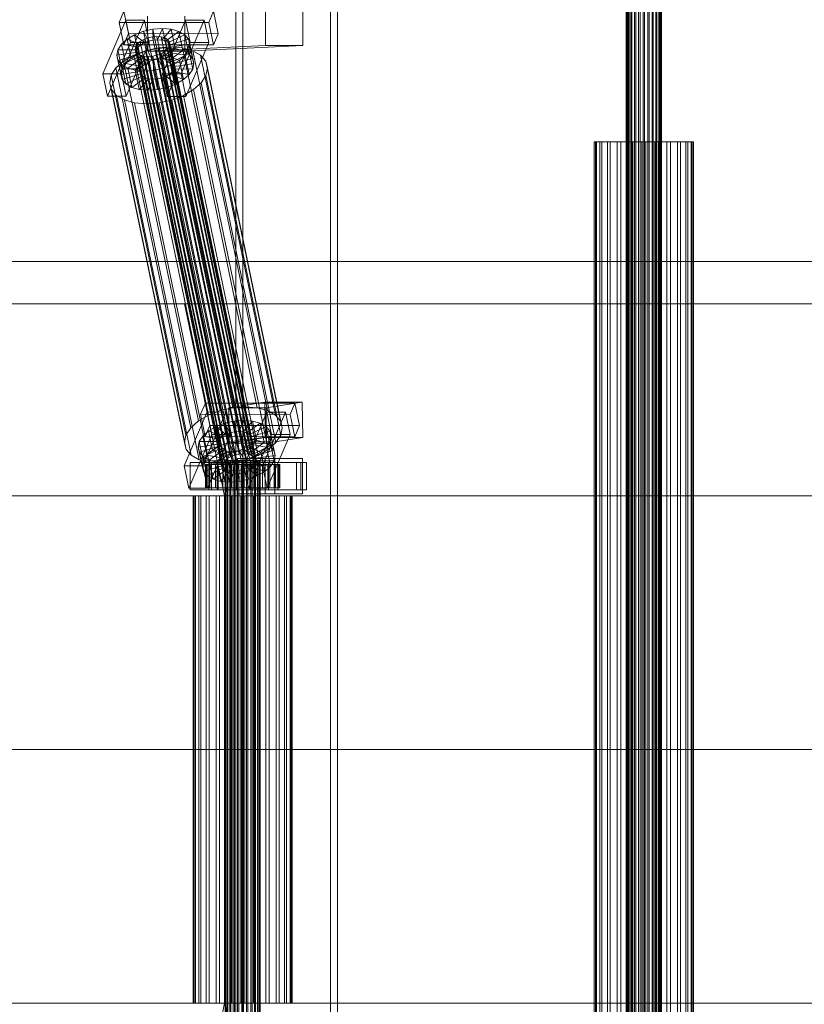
# Model space of a CAD drawing. Header units: millimetres. Extents: x -4738 to 65662, y -68080 to 6847.
# Tile 618 of 656: x 23317 to 23718, y -18130 to -17626. Entities that reach past the tile are written whole.
import ezdxf

# ---------------------------------------------------------------- set-up
doc = ezdxf.new("R2010")
doc.units = ezdxf.units.MM
doc.layers.add('COTAS_O', color=1, linetype='Continuous', lineweight=0)
doc.layers.add('superior_C02', color=7, linetype='Continuous', lineweight=0)
doc.dimstyles.new('R19_100', dxfattribs={"dimtxt": 250, "dimasz": 150, "dimexe": 150, "dimexo": 80, "dimgap": 100, "dimtad": 1, "dimtih": 1, "dimtoh": 1, "dimdsep": 46, "dimcen": 0.09, "dimadec": 0, "dimazin": 0, "dimtfac": 1, "dimtdec": 4, "dimtofl": 0, "dimtmove": 0, "dimatfit": 3, "dimfxl": 1, "dimtolj": 1, "dimtzin": 0, "dimarcsym": 0})

# ---------------------------------------------------------------- blocks, each defined once
blk = doc.blocks.new('DIM_R30_41')
at = {"layer": 'COTAS_O'}
for p, q in [((23050.07, -17510), (23005.07, -17660)), ((23750.07, -17510), (23050.07, -17510)), ((23050.07, -19480), (23050.07, -17510)), ((23050.07, -17510), (23095.07, -17660)), ((23050.07, -19480), (23005.07, -19330)), ((23050.07, -19480), (23095.07, -19330)), ((23750.07, -19480), (23050.07, -19480))]:
    blk.add_line(p, q, dxfattribs=at)
blk.add_text('1970 O', height=250, rotation=90, dxfattribs=at).set_placement((22950.07, -18495))

msp = doc.modelspace()

# ---------------------------------------------------------------- linework, layer by layer
at = {"layer": 'superior_C02'}
for p, q in [((23627.272, -18440), (23627.272, -17560)), ((23627.483, -18440), (23627.483, -17560)), ((23627.673, -18440), (23627.673, -17560)), ((23628.293, -18440), (23628.293, -17560)), ((23628.66, -18440), (23628.66, -17560)), ((23629.646, -18440), (23629.646, -17560)), ((23630.165, -18440), (23630.165, -17560)), ((23631.45, -18440), (23631.45, -17560)), ((23632.086, -18440), (23632.086, -17560)), ((23633.582, -18440), (23633.582, -17560)), ((23634.292, -18440), (23634.292, -17560)), ((23635.897, -18440), (23635.897, -17560)), ((23636.632, -18440), (23636.632, -17560)), ((23638.237, -18440), (23638.237, -17560)), ((23638.947, -18440), (23638.947, -17560)), ((23640.442, -18440), (23640.442, -17560)), ((23641.079, -18440), (23641.079, -17560)), ((23642.363, -18440), (23642.363, -17560)), ((23642.883, -18440), (23642.883, -17560)), ((23643.868, -18440), (23643.868, -17560)), ((23644.236, -18440), (23644.236, -17560)), ((23644.855, -17560), (23644.855, -18440)), ((23645.045, -18440), (23645.045, -17560)), ((23645.257, -18440), (23645.257, -17560)), ((23427.395, -17575), (23427.395, -18425)), ((23430.972, -18425), (23430.972, -17575)), ((23475.886, -18425), (23475.886, -17575)), ((23479.463, -17575), (23479.463, -18425)), ((23370.117, -17621.857), (23367.669, -17627.592)), ((23372.497, -17633.325), (23370.117, -17621.857)), ((23382.185, -17624.356), (23382.261, -17642.354)), ((23401.352, -17642.354), (23401.276, -17624.356)), ((23413.487, -17627.65), (23415.936, -17621.914)), ((23415.936, -17621.914), (23418.316, -17633.382)), ((23442.654, -17639.486), (23442.578, -17621.488)), ((23461.669, -17621.488), (23461.745, -17639.486)), ((23371.022, -17626.449), (23359.272, -17653.98)), ((23413.487, -17627.65), (23367.669, -17627.592)), ((23367.669, -17627.592), (23370.049, -17639.061)), ((23368.817, -17653.992), (23380.568, -17626.461)), ((23373.403, -17637.917), (23371.022, -17626.449)), ((23371.022, -17626.449), (23380.568, -17626.461)), ((23380.568, -17626.461), (23382.948, -17637.929)), ((23401.568, -17626.487), (23389.817, -17654.019)), ((23399.363, -17654.031), (23411.113, -17626.499)), ((23403.948, -17637.955), (23401.568, -17626.487)), ((23401.568, -17626.487), (23411.113, -17626.499)), ((23411.113, -17626.499), (23413.494, -17637.967)), ((23415.868, -17639.118), (23413.487, -17627.65)), ((23370.049, -17639.061), (23372.497, -17633.325)), ((23371.737, -17636.164), (23375.582, -17633.91)), ((23418.316, -17633.382), (23372.497, -17633.325)), ((23375.582, -17633.91), (23380.078, -17632.183)), ((23375.582, -17633.91), (23380.601, -17637.975)), ((23377.623, -17643.74), (23375.582, -17633.91)), ((23380.078, -17632.183), (23384.917, -17631.1)), ((23380.078, -17632.183), (23382.73, -17637.157)), ((23382.118, -17642.013), (23380.078, -17632.183)), ((23384.917, -17631.1), (23389.769, -17630.735)), ((23384.917, -17631.1), (23385.022, -17636.643)), ((23386.957, -17640.93), (23384.917, -17631.1)), ((23389.769, -17630.735), (23387.321, -17636.47)), ((23394.305, -17631.112), (23389.469, -17636.649)), ((23391.809, -17640.564), (23389.769, -17630.735)), ((23389.769, -17630.735), (23394.305, -17631.112)), ((23398.214, -17632.206), (23391.321, -17637.167)), ((23401.231, -17633.943), (23392.75, -17637.99)), ((23396.345, -17640.942), (23394.305, -17631.112)), ((23394.305, -17631.112), (23398.214, -17632.206)), ((23400.254, -17642.036), (23398.214, -17632.206)), ((23398.214, -17632.206), (23401.231, -17633.943)), ((23403.271, -17643.772), (23401.231, -17633.943)), ((23401.231, -17633.943), (23403.15, -17636.203)), ((23418.316, -17633.382), (23415.868, -17639.118)), ((23361.652, -17665.449), (23373.403, -17637.917)), ((23366.981, -17641.61), (23368.803, -17638.79)), ((23368.803, -17638.79), (23371.737, -17636.164)), ((23368.803, -17638.79), (23377.39, -17640.286)), ((23370.843, -17648.62), (23368.803, -17638.79)), ((23370.049, -17639.061), (23415.868, -17639.118)), ((23382.948, -17637.929), (23371.198, -17665.461)), ((23371.737, -17636.164), (23378.779, -17639.042)), ((23373.777, -17645.994), (23371.737, -17636.164)), ((23382.948, -17637.929), (23373.403, -17637.917)), ((23376.187, -17639.983), (23377.05, -17638.648)), ((23377.05, -17638.648), (23378.439, -17637.404)), ((23421.425, -17852.446), (23377.05, -17638.648)), ((23378.779, -17639.042), (23377.39, -17640.286)), ((23378.439, -17637.404), (23380.261, -17636.336)), ((23422.815, -17851.202), (23378.439, -17637.404)), ((23380.601, -17637.975), (23378.779, -17639.042)), ((23378.779, -17639.042), (23380.82, -17648.872)), ((23380.261, -17636.336), (23382.39, -17635.518)), ((23424.636, -17850.135), (23380.261, -17636.336)), ((23382.73, -17637.157), (23380.601, -17637.975)), ((23380.601, -17637.975), (23382.641, -17647.804)), ((23442.654, -17639.486), (23382.261, -17642.354)), ((23382.39, -17635.518), (23384.682, -17635.005)), ((23426.766, -17849.317), (23382.39, -17635.518)), ((23385.022, -17636.643), (23382.73, -17637.157)), ((23382.73, -17637.157), (23384.771, -17646.986)), ((23384.682, -17635.005), (23386.981, -17634.832)), ((23429.058, -17848.804), (23384.682, -17635.005)), ((23387.321, -17636.47), (23385.022, -17636.643)), ((23385.022, -17636.643), (23387.063, -17646.473)), ((23386.981, -17634.832), (23389.129, -17635.011)), ((23431.357, -17848.631), (23386.981, -17634.832)), ((23387.321, -17636.47), (23389.361, -17646.3)), ((23389.469, -17636.649), (23387.321, -17636.47)), ((23389.129, -17635.011), (23390.981, -17635.529)), ((23433.505, -17848.809), (23389.129, -17635.011)), ((23389.469, -17636.649), (23391.51, -17646.479)), ((23391.321, -17637.167), (23389.469, -17636.649)), ((23390.981, -17635.529), (23392.41, -17636.352)), ((23435.357, -17849.328), (23390.981, -17635.529)), ((23391.321, -17637.167), (23393.362, -17646.997)), ((23392.75, -17637.99), (23391.321, -17637.167)), ((23392.198, -17665.487), (23403.948, -17637.955)), ((23392.41, -17636.352), (23393.319, -17637.422)), ((23436.786, -17850.15), (23392.41, -17636.352)), ((23392.75, -17637.99), (23394.791, -17647.82)), ((23393.659, -17639.061), (23392.75, -17637.99)), ((23393.319, -17637.422), (23393.646, -17638.668)), ((23437.695, -17851.221), (23393.319, -17637.422)), ((23393.646, -17638.668), (23393.369, -17640.005)), ((23438.022, -17852.467), (23393.646, -17638.668)), ((23403.15, -17636.203), (23393.659, -17639.061)), ((23393.659, -17639.061), (23395.7, -17648.891)), ((23393.986, -17640.307), (23393.659, -17639.061)), ((23403.84, -17638.834), (23393.986, -17640.307)), ((23461.745, -17639.486), (23401.352, -17642.354)), ((23413.494, -17637.967), (23401.743, -17665.499)), ((23405.19, -17646.033), (23403.15, -17636.203)), ((23403.15, -17636.203), (23403.84, -17638.834)), ((23403.84, -17638.834), (23403.254, -17641.655)), ((23405.88, -17648.664), (23403.84, -17638.834)), ((23413.494, -17637.967), (23403.948, -17637.955)), ((23461.745, -17639.486), (23442.654, -17639.486)), ((23366.396, -17644.431), (23366.981, -17641.61)), ((23366.396, -17644.431), (23376.249, -17642.958)), ((23367.086, -17647.062), (23366.396, -17644.431)), ((23368.436, -17654.261), (23366.396, -17644.431)), ((23366.981, -17641.61), (23376.527, -17641.622)), ((23369.022, -17651.44), (23366.981, -17641.61)), ((23367.086, -17647.062), (23376.576, -17644.204)), ((23369.95, -17647.428), (23375.091, -17644.416)), ((23377.623, -17643.74), (23373.777, -17645.994)), ((23375.091, -17644.416), (23381.1, -17642.107)), ((23413.346, -17828.725), (23375.091, -17644.416)), ((23375.909, -17641.32), (23376.187, -17639.983)), ((23376.236, -17642.566), (23375.909, -17641.32)), ((23420.285, -17855.119), (23375.909, -17641.32)), ((23420.562, -17853.782), (23376.187, -17639.983)), ((23377.145, -17643.637), (23376.236, -17642.566)), ((23420.612, -17856.365), (23376.236, -17642.566)), ((23376.527, -17641.622), (23376.249, -17642.958)), ((23376.249, -17642.958), (23376.576, -17644.204)), ((23376.249, -17642.958), (23378.29, -17652.788)), ((23377.39, -17640.286), (23376.527, -17641.622)), ((23376.527, -17641.622), (23378.567, -17651.452)), ((23376.576, -17644.204), (23377.485, -17645.275)), ((23376.576, -17644.204), (23378.616, -17654.034)), ((23378.574, -17644.459), (23377.145, -17643.637)), ((23421.521, -17857.435), (23377.145, -17643.637)), ((23377.39, -17640.286), (23379.43, -17650.116)), ((23382.118, -17642.013), (23377.623, -17643.74)), ((23382.641, -17647.804), (23377.623, -17643.74)), ((23380.426, -17644.978), (23378.574, -17644.459)), ((23422.95, -17858.258), (23378.574, -17644.459)), ((23381.1, -17642.107), (23387.569, -17640.659)), ((23419.355, -17826.416), (23381.1, -17642.107)), ((23386.957, -17640.93), (23382.118, -17642.013)), ((23384.771, -17646.986), (23382.118, -17642.013)), ((23382.261, -17642.354), (23401.352, -17642.354)), ((23387.165, -17644.47), (23384.873, -17644.983)), ((23391.809, -17640.564), (23386.957, -17640.93)), ((23387.063, -17646.473), (23386.957, -17640.93)), ((23389.295, -17643.652), (23387.165, -17644.47)), ((23431.541, -17858.269), (23387.165, -17644.47)), ((23387.569, -17640.659), (23394.056, -17640.17)), ((23425.824, -17824.968), (23387.569, -17640.659)), ((23391.116, -17642.585), (23389.295, -17643.652)), ((23433.67, -17857.451), (23389.295, -17643.652)), ((23389.361, -17646.3), (23391.809, -17640.564)), ((23389.635, -17645.29), (23391.456, -17644.223)), ((23392.506, -17641.341), (23391.116, -17642.585)), ((23435.492, -17856.383), (23391.116, -17642.585)), ((23391.456, -17644.223), (23392.846, -17642.979)), ((23398.499, -17647.101), (23391.456, -17644.223)), ((23391.456, -17644.223), (23393.496, -17654.053)), ((23391.51, -17646.479), (23396.345, -17640.942)), ((23396.345, -17640.942), (23391.809, -17640.564)), ((23393.369, -17640.005), (23392.506, -17641.341)), ((23436.881, -17855.139), (23392.506, -17641.341)), ((23392.846, -17642.979), (23393.709, -17641.643)), ((23401.432, -17644.475), (23392.846, -17642.979)), ((23392.846, -17642.979), (23394.886, -17652.809)), ((23393.362, -17646.997), (23400.254, -17642.036)), ((23393.369, -17640.005), (23437.744, -17853.804)), ((23393.709, -17641.643), (23393.986, -17640.307)), ((23393.709, -17641.643), (23403.254, -17641.655)), ((23395.749, -17651.473), (23393.709, -17641.643)), ((23393.986, -17640.307), (23396.027, -17650.137)), ((23394.056, -17640.17), (23400.12, -17640.674)), ((23432.311, -17824.479), (23394.056, -17640.17)), ((23394.791, -17647.82), (23403.271, -17643.772)), ((23400.254, -17642.036), (23396.345, -17640.942)), ((23401.432, -17644.475), (23398.499, -17647.101)), ((23400.12, -17640.674), (23405.346, -17642.137)), ((23438.374, -17824.984), (23400.12, -17640.674)), ((23403.271, -17643.772), (23400.254, -17642.036)), ((23403.254, -17641.655), (23401.432, -17644.475)), ((23403.473, -17654.305), (23401.432, -17644.475)), ((23403.254, -17641.655), (23405.295, -17651.485)), ((23405.19, -17646.033), (23403.271, -17643.772)), ((23405.346, -17642.137), (23409.379, -17644.459)), ((23443.601, -17826.446), (23405.346, -17642.137)), ((23409.379, -17644.459), (23411.944, -17647.481)), ((23447.634, -17828.768), (23409.379, -17644.459)), ((23366.028, -17650.939), (23369.95, -17647.428)), ((23369.004, -17649.322), (23367.086, -17647.062)), ((23369.126, -17656.892), (23367.086, -17647.062)), ((23369.004, -17649.322), (23377.485, -17645.275)), ((23372.021, -17651.059), (23369.004, -17649.322)), ((23371.045, -17659.152), (23369.004, -17649.322)), ((23370.843, -17648.62), (23369.022, -17651.44)), ((23408.205, -17831.737), (23369.95, -17647.428)), ((23373.777, -17645.994), (23370.843, -17648.62)), ((23379.43, -17650.116), (23370.843, -17648.62)), ((23372.021, -17651.059), (23378.914, -17646.098)), ((23380.82, -17648.872), (23373.777, -17645.994)), ((23375.931, -17652.153), (23380.766, -17646.616)), ((23377.485, -17645.275), (23378.914, -17646.098)), ((23377.485, -17645.275), (23379.525, -17655.105)), ((23378.914, -17646.098), (23380.766, -17646.616)), ((23378.914, -17646.098), (23380.955, -17655.927)), ((23379.43, -17650.116), (23380.82, -17648.872)), ((23382.575, -17645.156), (23380.426, -17644.978)), ((23424.802, -17858.776), (23380.426, -17644.978)), ((23380.467, -17652.53), (23382.915, -17646.795)), ((23380.766, -17646.616), (23382.915, -17646.795)), ((23380.766, -17646.616), (23382.806, -17656.446)), ((23380.82, -17648.872), (23382.641, -17647.804)), ((23384.873, -17644.983), (23382.575, -17645.156)), ((23426.95, -17858.955), (23382.575, -17645.156)), ((23382.641, -17647.804), (23384.771, -17646.986)), ((23382.915, -17646.795), (23385.213, -17646.622)), ((23382.915, -17646.795), (23384.955, -17656.624)), ((23384.771, -17646.986), (23387.063, -17646.473)), ((23429.249, -17858.782), (23384.873, -17644.983)), ((23385.213, -17646.622), (23387.505, -17646.108)), ((23385.319, -17652.165), (23385.213, -17646.622)), ((23385.213, -17646.622), (23387.253, -17656.451)), ((23387.063, -17646.473), (23389.361, -17646.3)), ((23387.505, -17646.108), (23389.635, -17645.29)), ((23390.158, -17651.082), (23387.505, -17646.108)), ((23387.505, -17646.108), (23389.545, -17655.938)), ((23389.361, -17646.3), (23391.51, -17646.479)), ((23394.653, -17649.355), (23389.635, -17645.29)), ((23389.635, -17645.29), (23391.675, -17655.12)), ((23394.653, -17649.355), (23390.158, -17651.082)), ((23391.51, -17646.479), (23393.362, -17646.997)), ((23393.362, -17646.997), (23394.791, -17647.82)), ((23398.499, -17647.101), (23394.653, -17649.355)), ((23396.694, -17659.184), (23394.653, -17649.355)), ((23394.791, -17647.82), (23395.7, -17648.891)), ((23395.7, -17648.891), (23405.19, -17646.033)), ((23395.7, -17648.891), (23396.027, -17650.137)), ((23396.027, -17650.137), (23405.88, -17648.664)), ((23400.539, -17656.931), (23398.499, -17647.101)), ((23405.88, -17648.664), (23405.19, -17646.033)), ((23405.295, -17651.485), (23405.88, -17648.664)), ((23411.944, -17647.481), (23412.867, -17650.998)), ((23450.199, -17831.79), (23411.944, -17647.481)), ((23368.817, -17653.992), (23359.272, -17653.98)), ((23359.272, -17653.98), (23361.652, -17665.449)), ((23363.593, -17654.709), (23366.028, -17650.939)), ((23404.283, -17835.248), (23366.028, -17650.939)), ((23369.022, -17651.44), (23368.436, -17654.261)), ((23378.29, -17652.788), (23368.436, -17654.261)), ((23368.436, -17654.261), (23369.126, -17656.892)), ((23371.198, -17665.461), (23368.817, -17653.992)), ((23378.567, -17651.452), (23369.022, -17651.44)), ((23378.616, -17654.034), (23369.126, -17656.892)), ((23375.931, -17652.153), (23372.021, -17651.059)), ((23374.062, -17660.889), (23372.021, -17651.059)), ((23380.467, -17652.53), (23375.931, -17652.153)), ((23377.971, -17661.983), (23375.931, -17652.153)), ((23378.29, -17652.788), (23378.567, -17651.452)), ((23378.616, -17654.034), (23378.29, -17652.788)), ((23378.567, -17651.452), (23379.43, -17650.116)), ((23379.525, -17655.105), (23378.616, -17654.034)), ((23385.319, -17652.165), (23380.467, -17652.53)), ((23382.507, -17662.36), (23380.467, -17652.53)), ((23390.158, -17651.082), (23385.319, -17652.165)), ((23387.359, -17661.995), (23385.319, -17652.165)), ((23399.363, -17654.031), (23389.817, -17654.019)), ((23389.817, -17654.019), (23392.198, -17665.487)), ((23392.198, -17660.912), (23390.158, -17651.082)), ((23393.496, -17654.053), (23391.675, -17655.12)), ((23394.886, -17652.809), (23393.496, -17654.053)), ((23393.496, -17654.053), (23400.539, -17656.931)), ((23395.749, -17651.473), (23394.886, -17652.809)), ((23394.886, -17652.809), (23403.473, -17654.305)), ((23396.027, -17650.137), (23395.749, -17651.473)), ((23405.295, -17651.485), (23395.749, -17651.473)), ((23401.743, -17665.499), (23399.363, -17654.031)), ((23400.539, -17656.931), (23403.473, -17654.305)), ((23403.473, -17654.305), (23405.295, -17651.485)), ((23412.867, -17650.998), (23412.084, -17654.769)), ((23451.122, -17835.307), (23412.867, -17650.998)), ((23362.809, -17658.48), (23363.593, -17654.709)), ((23363.732, -17661.997), (23362.809, -17658.48)), ((23401.064, -17842.789), (23362.809, -17658.48)), ((23401.847, -17839.018), (23363.593, -17654.709)), ((23369.126, -17656.892), (23371.045, -17659.152)), ((23379.525, -17655.105), (23371.045, -17659.152)), ((23371.045, -17659.152), (23374.062, -17660.889)), ((23380.955, -17655.927), (23374.062, -17660.889)), ((23382.806, -17656.446), (23377.971, -17661.983)), ((23380.955, -17655.927), (23379.525, -17655.105)), ((23382.806, -17656.446), (23380.955, -17655.927)), ((23384.955, -17656.624), (23382.507, -17662.36)), ((23384.955, -17656.624), (23382.806, -17656.446)), ((23387.253, -17656.451), (23384.955, -17656.624)), ((23389.545, -17655.938), (23387.253, -17656.451)), ((23387.253, -17656.451), (23387.359, -17661.995)), ((23391.675, -17655.12), (23389.545, -17655.938)), ((23389.545, -17655.938), (23392.198, -17660.912)), ((23391.675, -17655.12), (23396.694, -17659.184)), ((23392.198, -17660.912), (23396.694, -17659.184)), ((23396.694, -17659.184), (23400.539, -17656.931)), ((23409.648, -17658.539), (23405.726, -17662.05)), ((23412.084, -17654.769), (23409.648, -17658.539)), ((23447.903, -17842.848), (23409.648, -17658.539)), ((23412.084, -17654.769), (23450.338, -17839.078)), ((23366.297, -17665.019), (23363.732, -17661.997)), ((23401.987, -17846.306), (23363.732, -17661.997)), ((23374.062, -17660.889), (23377.971, -17661.983)), ((23377.971, -17661.983), (23382.507, -17662.36)), ((23382.507, -17662.36), (23387.359, -17661.995)), ((23387.359, -17661.995), (23392.198, -17660.912)), ((23405.726, -17662.05), (23400.586, -17665.062)), ((23443.981, -17846.359), (23405.726, -17662.05)), ((23361.652, -17665.449), (23371.198, -17665.461)), ((23370.33, -17667.341), (23366.297, -17665.019)), ((23404.552, -17849.328), (23366.297, -17665.019)), ((23375.557, -17668.803), (23370.33, -17667.341)), ((23408.585, -17851.65), (23370.33, -17667.341)), ((23381.62, -17669.308), (23375.557, -17668.803)), ((23413.812, -17853.113), (23375.557, -17668.803)), ((23388.107, -17668.819), (23381.62, -17669.308)), ((23419.875, -17853.617), (23381.62, -17669.308)), ((23394.576, -17667.371), (23388.107, -17668.819)), ((23426.362, -17853.128), (23388.107, -17668.819)), ((23392.198, -17665.487), (23401.743, -17665.499)), ((23400.586, -17665.062), (23394.576, -17667.371)), ((23432.831, -17851.68), (23394.576, -17667.371)), ((23438.84, -17849.371), (23400.586, -17665.062)), ((23611.482, -17688.85), (23610.885, -17688.85)), ((23610.885, -17688.85), (23612.019, -17688.85)), ((23610.885, -18311.15), (23610.885, -17688.85)), ((23613.767, -17688.85), (23611.482, -17688.85)), ((23611.482, -18311.15), (23611.482, -17688.85)), ((23612.019, -17688.85), (23614.804, -17688.85)), ((23612.019, -18311.15), (23612.019, -17688.85)), ((23617.585, -17688.85), (23613.767, -17688.85)), ((23613.767, -18311.15), (23613.767, -17688.85)), ((23614.804, -17688.85), (23619.052, -17688.85)), ((23614.804, -18311.15), (23614.804, -17688.85)), ((23622.676, -17688.85), (23617.585, -17688.85)), ((23617.585, -18311.15), (23617.585, -17688.85)), ((23619.052, -17688.85), (23624.473, -17688.85)), ((23619.052, -18311.15), (23619.052, -17688.85)), ((23628.694, -17688.85), (23622.676, -17688.85)), ((23622.676, -18311.15), (23622.676, -17688.85)), ((23624.473, -17688.85), (23630.698, -17688.85)), ((23624.473, -18311.15), (23624.473, -17688.85)), ((23635.227, -17688.85), (23628.694, -17688.85)), ((23628.694, -18311.15), (23628.694, -17688.85)), ((23630.698, -17688.85), (23637.301, -17688.85)), ((23630.698, -18311.15), (23630.698, -17688.85)), ((23641.831, -17688.85), (23635.227, -17688.85)), ((23635.227, -18311.15), (23635.227, -17688.85)), ((23637.301, -17688.85), (23643.835, -17688.85)), ((23637.301, -18311.15), (23637.301, -17688.85)), ((23648.055, -17688.85), (23641.831, -17688.85)), ((23641.831, -18311.15), (23641.831, -17688.85)), ((23643.835, -17688.85), (23649.852, -17688.85)), ((23643.835, -18311.15), (23643.835, -17688.85)), ((23653.476, -17688.85), (23648.055, -17688.85)), ((23648.055, -18311.15), (23648.055, -17688.85)), ((23649.852, -17688.85), (23654.943, -17688.85)), ((23649.852, -18311.15), (23649.852, -17688.85)), ((23657.724, -17688.85), (23653.476, -17688.85)), ((23653.476, -18311.15), (23653.476, -17688.85)), ((23654.943, -17688.85), (23658.761, -17688.85)), ((23654.943, -18311.15), (23654.943, -17688.85)), ((23660.51, -17688.85), (23657.724, -17688.85)), ((23657.724, -18311.15), (23657.724, -17688.85)), ((23658.761, -17688.85), (23661.047, -17688.85)), ((23658.761, -18311.15), (23658.761, -17688.85)), ((23661.643, -17688.85), (23660.51, -17688.85)), ((23660.51, -17688.85), (23660.51, -18311.15)), ((23661.047, -17688.85), (23661.643, -17688.85)), ((23661.047, -18311.15), (23661.047, -17688.85)), ((23661.643, -18311.15), (23661.643, -17688.85)), ((15575.415, -17750), (24634.01, -17750)), ((24635.508, -17750), (15576.913, -17750)), ((22971.369, -17771.702), (23401.145, -17771.702)), ((23402.923, -17771.702), (22973.147, -17771.702)), ((23401.145, -17771.702), (23421.547, -17870)), ((23401.145, -17771.702), (23402.923, -17771.702)), ((23401.145, -17771.702), (23830.921, -17771.702)), ((23423.326, -17870), (23402.923, -17771.702)), ((23832.7, -17771.702), (23402.923, -17771.702)), ((23411.772, -17822.549), (23409.324, -17828.285)), ((23414.153, -17834.017), (23411.772, -17822.549)), ((23411.772, -17822.549), (23457.591, -17822.606)), ((23425.824, -17824.968), (23419.355, -17826.416)), ((23442.263, -17822.189), (23423.754, -17825.057)), ((23442.845, -17825.057), (23423.754, -17825.057)), ((23423.754, -17825.057), (23424.002, -17843.038)), ((23432.311, -17824.479), (23425.824, -17824.968)), ((23438.374, -17824.984), (23432.311, -17824.479)), ((23443.601, -17826.446), (23438.374, -17824.984)), ((23442.511, -17840.17), (23442.263, -17822.189)), ((23442.263, -17822.189), (23461.354, -17822.189)), ((23442.845, -17825.057), (23461.354, -17822.189)), ((23443.093, -17843.038), (23442.845, -17825.057)), ((23455.143, -17828.342), (23457.591, -17822.606)), ((23457.591, -17822.606), (23459.971, -17834.074)), ((23461.354, -17822.189), (23461.602, -17840.17)), ((23412.678, -17827.141), (23400.927, -17854.673)), ((23413.346, -17828.725), (23408.205, -17831.737)), ((23455.143, -17828.342), (23409.324, -17828.285)), ((23409.324, -17828.285), (23411.705, -17839.753)), ((23410.472, -17854.685), (23422.223, -17827.153)), ((23415.058, -17838.609), (23412.678, -17827.141)), ((23412.678, -17827.141), (23422.223, -17827.153)), ((23419.355, -17826.416), (23413.346, -17828.725)), ((23422.223, -17827.153), (23424.603, -17838.621)), ((23443.223, -17827.179), (23431.473, -17854.711)), ((23441.018, -17854.723), (23452.769, -17827.191)), ((23445.603, -17838.647), (23443.223, -17827.179)), ((23443.223, -17827.179), (23452.769, -17827.191)), ((23447.634, -17828.768), (23443.601, -17826.446)), ((23450.199, -17831.79), (23447.634, -17828.768)), ((23452.769, -17827.191), (23455.149, -17838.659)), ((23457.523, -17839.81), (23455.143, -17828.342)), ((23404.283, -17835.248), (23401.847, -17839.018)), ((23408.205, -17831.737), (23404.283, -17835.248)), ((23411.705, -17839.753), (23414.153, -17834.017)), ((23413.392, -17836.856), (23417.238, -17834.603)), ((23459.971, -17834.074), (23414.153, -17834.017)), ((23417.238, -17834.603), (23421.733, -17832.875)), ((23417.238, -17834.603), (23422.256, -17838.667)), ((23419.278, -17844.433), (23417.238, -17834.603)), ((23421.733, -17832.875), (23426.572, -17831.792)), ((23421.733, -17832.875), (23424.386, -17837.849)), ((23423.773, -17842.705), (23421.733, -17832.875)), ((23426.572, -17831.792), (23431.424, -17831.427)), ((23426.572, -17831.792), (23426.678, -17837.336)), ((23428.612, -17841.622), (23426.572, -17831.792)), ((23431.424, -17831.427), (23428.976, -17837.163)), ((23435.96, -17831.804), (23431.125, -17837.341)), ((23433.464, -17841.257), (23431.424, -17831.427)), ((23431.424, -17831.427), (23435.96, -17831.804)), ((23439.869, -17832.898), (23432.977, -17837.86)), ((23442.886, -17834.635), (23434.406, -17838.682)), ((23438, -17841.634), (23435.96, -17831.804)), ((23435.96, -17831.804), (23439.869, -17832.898)), ((23441.91, -17842.728), (23439.869, -17832.898)), ((23439.869, -17832.898), (23442.886, -17834.635)), ((23444.927, -17844.465), (23442.886, -17834.635)), ((23442.886, -17834.635), (23444.805, -17836.895)), ((23451.122, -17835.307), (23450.199, -17831.79)), ((23450.338, -17839.078), (23451.122, -17835.307)), ((23459.971, -17834.074), (23457.523, -17839.81)), ((23401.847, -17839.018), (23401.064, -17842.789)), ((23403.307, -17866.141), (23415.058, -17838.609)), ((23408.637, -17842.302), (23410.458, -17839.482)), ((23410.458, -17839.482), (23413.392, -17836.856)), ((23410.458, -17839.482), (23419.045, -17840.978)), ((23412.499, -17849.312), (23410.458, -17839.482)), ((23411.705, -17839.753), (23457.523, -17839.81)), ((23424.603, -17838.621), (23412.853, -17866.153)), ((23413.392, -17836.856), (23420.435, -17839.734)), ((23415.432, -17846.686), (23413.392, -17836.856)), ((23424.603, -17838.621), (23415.058, -17838.609)), ((23419.045, -17840.978), (23418.182, -17842.314)), ((23420.435, -17839.734), (23419.045, -17840.978)), ((23419.045, -17840.978), (23421.085, -17850.808)), ((23422.256, -17838.667), (23420.435, -17839.734)), ((23420.435, -17839.734), (23422.475, -17849.564)), ((23424.386, -17837.849), (23422.256, -17838.667)), ((23422.256, -17838.667), (23424.296, -17848.497)), ((23442.511, -17840.17), (23424.002, -17843.038)), ((23426.678, -17837.336), (23424.386, -17837.849)), ((23424.386, -17837.849), (23426.426, -17847.679)), ((23428.976, -17837.163), (23426.678, -17837.336)), ((23426.678, -17837.336), (23428.718, -17847.165)), ((23433.464, -17841.257), (23428.612, -17841.622)), ((23428.976, -17837.163), (23431.016, -17846.992)), ((23431.125, -17837.341), (23428.976, -17837.163)), ((23431.016, -17846.992), (23433.464, -17841.257)), ((23431.125, -17837.341), (23433.165, -17847.171)), ((23432.977, -17837.86), (23431.125, -17837.341)), ((23432.977, -17837.86), (23435.017, -17847.689)), ((23434.406, -17838.682), (23432.977, -17837.86)), ((23438, -17841.634), (23433.464, -17841.257)), ((23433.853, -17866.179), (23445.603, -17838.647)), ((23434.406, -17838.682), (23436.446, -17848.512)), ((23435.315, -17839.753), (23434.406, -17838.682)), ((23444.805, -17836.895), (23435.315, -17839.753)), ((23435.315, -17839.753), (23437.355, -17849.583)), ((23435.641, -17840.999), (23435.315, -17839.753)), ((23435.364, -17842.335), (23435.641, -17840.999)), ((23445.495, -17839.526), (23435.641, -17840.999)), ((23435.641, -17840.999), (23437.682, -17850.829)), ((23461.602, -17840.17), (23442.511, -17840.17)), ((23461.602, -17840.17), (23443.093, -17843.038)), ((23455.149, -17838.659), (23443.398, -17866.191)), ((23446.845, -17846.725), (23444.805, -17836.895)), ((23444.805, -17836.895), (23445.495, -17839.526)), ((23445.495, -17839.526), (23444.909, -17842.347)), ((23447.536, -17849.356), (23445.495, -17839.526)), ((23455.149, -17838.659), (23445.603, -17838.647)), ((23447.903, -17842.848), (23450.338, -17839.078)), ((23401.064, -17842.789), (23401.987, -17846.306)), ((23401.987, -17846.306), (23404.552, -17849.328)), ((23408.051, -17845.123), (23408.637, -17842.302)), ((23408.051, -17845.123), (23417.905, -17843.65)), ((23408.741, -17847.754), (23408.051, -17845.123)), ((23410.091, -17854.953), (23408.051, -17845.123)), ((23408.637, -17842.302), (23418.182, -17842.314)), ((23410.677, -17852.132), (23408.637, -17842.302)), ((23408.741, -17847.754), (23418.231, -17844.897)), ((23410.66, -17850.015), (23419.14, -17845.967)), ((23419.278, -17844.433), (23415.432, -17846.686)), ((23418.182, -17842.314), (23417.905, -17843.65)), ((23417.905, -17843.65), (23418.231, -17844.897)), ((23417.905, -17843.65), (23419.945, -17853.48)), ((23418.182, -17842.314), (23420.222, -17852.144)), ((23418.231, -17844.897), (23419.14, -17845.967)), ((23418.231, -17844.897), (23420.272, -17854.726)), ((23419.14, -17845.967), (23420.569, -17846.79)), ((23419.14, -17845.967), (23421.181, -17855.797)), ((23423.773, -17842.705), (23419.278, -17844.433)), ((23424.296, -17848.497), (23419.278, -17844.433)), ((23428.612, -17841.622), (23423.773, -17842.705)), ((23426.426, -17847.679), (23423.773, -17842.705)), ((23424.002, -17843.038), (23443.093, -17843.038)), ((23428.718, -17847.165), (23428.612, -17841.622)), ((23429.16, -17846.801), (23431.29, -17845.983)), ((23431.29, -17845.983), (23433.111, -17844.915)), ((23436.308, -17850.047), (23431.29, -17845.983)), ((23431.29, -17845.983), (23433.33, -17855.812)), ((23433.111, -17844.915), (23434.501, -17843.671)), ((23440.154, -17847.793), (23433.111, -17844.915)), ((23433.111, -17844.915), (23435.152, -17854.745)), ((23433.165, -17847.171), (23438, -17841.634)), ((23434.501, -17843.671), (23435.364, -17842.335)), ((23443.088, -17845.167), (23434.501, -17843.671)), ((23434.501, -17843.671), (23436.541, -17853.501)), ((23435.017, -17847.689), (23441.91, -17842.728)), ((23435.364, -17842.335), (23444.909, -17842.347)), ((23437.404, -17852.165), (23435.364, -17842.335)), ((23436.446, -17848.512), (23444.927, -17844.465)), ((23441.91, -17842.728), (23438, -17841.634)), ((23443.088, -17845.167), (23440.154, -17847.793)), ((23444.927, -17844.465), (23441.91, -17842.728)), ((23444.909, -17842.347), (23443.088, -17845.167)), ((23445.128, -17854.997), (23443.088, -17845.167)), ((23443.981, -17846.359), (23447.903, -17842.848)), ((23444.909, -17842.347), (23446.95, -17852.177)), ((23446.845, -17846.725), (23444.927, -17844.465)), ((23404.552, -17849.328), (23408.585, -17851.65)), ((23410.66, -17850.015), (23408.741, -17847.754)), ((23410.781, -17857.584), (23408.741, -17847.754)), ((23413.677, -17851.751), (23410.66, -17850.015)), ((23412.7, -17859.844), (23410.66, -17850.015)), ((23412.499, -17849.312), (23410.677, -17852.132)), ((23415.432, -17846.686), (23412.499, -17849.312)), ((23421.085, -17850.808), (23412.499, -17849.312)), ((23413.677, -17851.751), (23420.569, -17846.79)), ((23422.475, -17849.564), (23415.432, -17846.686)), ((23417.586, -17852.845), (23422.421, -17847.308)), ((23420.222, -17852.144), (23421.085, -17850.808)), ((23420.569, -17846.79), (23422.421, -17847.308)), ((23420.569, -17846.79), (23422.61, -17856.62)), ((23421.085, -17850.808), (23422.475, -17849.564)), ((23422.815, -17851.202), (23421.425, -17852.446)), ((23422.122, -17853.223), (23424.57, -17847.487)), ((23422.421, -17847.308), (23424.57, -17847.487)), ((23422.421, -17847.308), (23424.462, -17857.138)), ((23422.475, -17849.564), (23424.296, -17848.497)), ((23424.636, -17850.135), (23422.815, -17851.202)), ((23424.296, -17848.497), (23426.426, -17847.679)), ((23424.57, -17847.487), (23426.868, -17847.314)), ((23424.57, -17847.487), (23426.61, -17857.317)), ((23426.766, -17849.317), (23424.636, -17850.135)), ((23426.426, -17847.679), (23428.718, -17847.165)), ((23429.058, -17848.804), (23426.766, -17849.317)), ((23426.868, -17847.314), (23429.16, -17846.801)), ((23426.974, -17852.857), (23426.868, -17847.314)), ((23426.868, -17847.314), (23428.909, -17857.144)), ((23447.297, -17851), (23428.206, -17851)), ((23428.206, -17851), (23428.206, -17869)), ((23442.393, -17851), (23428.206, -17851)), ((23428.718, -17847.165), (23431.016, -17846.992)), ((23431.357, -17848.631), (23429.058, -17848.804)), ((23431.813, -17851.774), (23429.16, -17846.801)), ((23429.16, -17846.801), (23431.201, -17856.631)), ((23431.016, -17846.992), (23433.165, -17847.171)), ((23433.505, -17848.809), (23431.357, -17848.631)), ((23436.308, -17850.047), (23431.813, -17851.774)), ((23432.831, -17851.68), (23438.84, -17849.371)), ((23433.165, -17847.171), (23435.017, -17847.689)), ((23435.357, -17849.328), (23433.505, -17848.809)), ((23435.017, -17847.689), (23436.446, -17848.512)), ((23436.786, -17850.15), (23435.357, -17849.328)), ((23440.154, -17847.793), (23436.308, -17850.047)), ((23438.349, -17859.877), (23436.308, -17850.047)), ((23436.446, -17848.512), (23437.355, -17849.583)), ((23437.695, -17851.221), (23436.786, -17850.15)), ((23437.355, -17849.583), (23446.845, -17846.725)), ((23437.355, -17849.583), (23437.682, -17850.829)), ((23437.682, -17850.829), (23437.404, -17852.165)), ((23437.682, -17850.829), (23447.536, -17849.356)), ((23438.022, -17852.467), (23437.695, -17851.221)), ((23438.84, -17849.371), (23443.981, -17846.359)), ((23442.194, -17857.623), (23440.154, -17847.793)), ((23442.393, -17869), (23442.393, -17851)), ((23442.393, -17851), (23461.484, -17851)), ((23447.536, -17849.356), (23446.845, -17846.725)), ((23446.95, -17852.177), (23447.536, -17849.356)), ((23447.297, -17869), (23447.297, -17851)), ((23447.297, -17851), (23461.484, -17851)), ((23461.484, -17851), (23461.484, -17869)), ((23410.472, -17854.685), (23400.927, -17854.673)), ((23400.927, -17854.673), (23403.307, -17866.141)), ((23413.541, -17853), (23403.996, -17853)), ((23403.996, -17853), (23403.996, -17867)), ((23418.302, -17853), (23403.996, -17853)), ((23408.585, -17851.65), (23413.812, -17853.113)), ((23410.677, -17852.132), (23410.091, -17854.953)), ((23419.945, -17853.48), (23410.091, -17854.953)), ((23410.091, -17854.953), (23410.781, -17857.584)), ((23412.853, -17866.153), (23410.472, -17854.685)), ((23420.222, -17852.144), (23410.677, -17852.132)), ((23420.272, -17854.726), (23410.781, -17857.584)), ((23412.358, -17854), (23411.912, -17854)), ((23411.912, -17854), (23421.904, -17854)), ((23411.912, -17866), (23411.912, -17854)), ((23411.912, -17854), (23412.76, -17854)), ((23414.068, -17854), (23412.358, -17854)), ((23412.358, -17854), (23422.115, -17854)), ((23412.358, -17866), (23412.358, -17854)), ((23421.181, -17855.797), (23412.7, -17859.844)), ((23412.76, -17854), (23422.305, -17854)), ((23412.76, -17866), (23412.76, -17854)), ((23412.76, -17854), (23414.844, -17854)), ((23413.541, -17867), (23413.541, -17853)), ((23413.541, -17853), (23427.848, -17853)), ((23417.586, -17852.845), (23413.677, -17851.751)), ((23415.717, -17861.581), (23413.677, -17851.751)), ((23413.812, -17853.113), (23419.875, -17853.617)), ((23416.924, -17854), (23414.068, -17854)), ((23414.068, -17854), (23422.925, -17854)), ((23414.068, -17866), (23414.068, -17854)), ((23460.661, -17853), (23414.842, -17853)), ((23414.842, -17853), (23414.842, -17867)), ((23417.823, -17853), (23414.842, -17853)), ((23414.844, -17854), (23423.292, -17854)), ((23414.844, -17866), (23414.844, -17854)), ((23414.844, -17854), (23418.021, -17854)), ((23420.732, -17854), (23416.924, -17854)), ((23416.924, -17854), (23424.278, -17854)), ((23416.924, -17866), (23416.924, -17854)), ((23422.122, -17853.223), (23417.586, -17852.845)), ((23419.626, -17862.675), (23417.586, -17852.845)), ((23417.823, -17867), (23417.823, -17853)), ((23417.823, -17853), (23463.641, -17853)), ((23418.021, -17854), (23424.798, -17854)), ((23418.021, -17866), (23418.021, -17854)), ((23418.021, -17854), (23422.076, -17854)), ((23418.302, -17867), (23418.302, -17853)), ((23418.302, -17853), (23427.848, -17853)), ((23419.875, -17853.617), (23426.362, -17853.128)), ((23419.945, -17853.48), (23420.222, -17852.144)), ((23420.272, -17854.726), (23419.945, -17853.48)), ((23421.181, -17855.797), (23420.272, -17854.726)), ((23420.562, -17853.782), (23420.285, -17855.119)), ((23420.285, -17855.119), (23420.612, -17856.365)), ((23421.425, -17852.446), (23420.562, -17853.782)), ((23420.612, -17856.365), (23421.521, -17857.435)), ((23425.233, -17854), (23420.732, -17854)), ((23420.732, -17854), (23426.082, -17854)), ((23420.732, -17866), (23420.732, -17854)), ((23422.61, -17856.62), (23421.181, -17855.797)), ((23422.115, -17852), (23421.904, -17852)), ((23421.904, -17852), (23422.305, -17852)), ((23421.904, -18148), (23421.904, -17852)), ((23421.904, -17854), (23422.115, -17854)), ((23421.904, -17854), (23421.904, -17866)), ((23422.305, -17854), (23421.904, -17854)), ((23422.076, -17854), (23426.718, -17854)), ((23422.076, -17866), (23422.076, -17854)), ((23422.076, -17854), (23426.732, -17854)), ((23422.925, -17852), (23422.115, -17852)), ((23422.115, -18148), (23422.115, -17852)), ((23422.115, -17854), (23422.925, -17854)), ((23422.115, -17854), (23422.115, -17866)), ((23426.974, -17852.857), (23422.122, -17853.223)), ((23424.162, -17863.052), (23422.122, -17853.223)), ((23422.305, -17852), (23423.292, -17852)), ((23422.305, -18148), (23422.305, -17852)), ((23422.305, -17854), (23422.305, -17866)), ((23423.292, -17854), (23422.305, -17854)), ((23424.278, -17852), (23422.925, -17852)), ((23422.925, -18148), (23422.925, -17852)), ((23422.925, -17854), (23424.278, -17854)), ((23422.925, -17854), (23422.925, -17866)), ((23423.292, -17852), (23424.798, -17852)), ((23423.292, -18148), (23423.292, -17852)), ((23423.292, -17854), (23423.292, -17866)), ((23424.798, -17854), (23423.292, -17854)), ((23426.082, -17852), (23424.278, -17852)), ((23424.278, -18148), (23424.278, -17852)), ((23424.278, -17854), (23426.082, -17854)), ((23424.278, -17854), (23424.278, -17866)), ((23424.798, -17852), (23426.718, -17852)), ((23424.798, -18148), (23424.798, -17852)), ((23424.798, -17854), (23424.798, -17866)), ((23426.718, -17854), (23424.798, -17854)), ((23430.12, -17854), (23425.233, -17854)), ((23425.233, -17854), (23428.214, -17854)), ((23425.233, -17866), (23425.233, -17854)), ((23428.214, -17852), (23426.082, -17852)), ((23426.082, -18148), (23426.082, -17852)), ((23426.082, -17854), (23428.214, -17854)), ((23426.082, -17854), (23426.082, -17866)), ((23426.362, -17853.128), (23432.831, -17851.68)), ((23426.718, -17852), (23428.924, -17852)), ((23426.718, -18148), (23426.718, -17852)), ((23426.718, -17854), (23426.718, -17866)), ((23428.924, -17854), (23426.718, -17854)), ((23426.732, -17854), (23428.924, -17854)), ((23426.732, -17866), (23426.732, -17854)), ((23426.732, -17854), (23431.672, -17854)), ((23431.813, -17851.774), (23426.974, -17852.857)), ((23429.014, -17862.687), (23426.974, -17852.857)), ((23427.848, -17853), (23427.848, -17867)), ((23430.529, -17852), (23428.214, -17852)), ((23428.214, -18148), (23428.214, -17852)), ((23428.214, -17854), (23430.529, -17854)), ((23428.214, -17854), (23428.214, -17866)), ((23428.924, -17852), (23431.264, -17852)), ((23428.924, -18148), (23428.924, -17852)), ((23428.924, -17854), (23428.924, -17866)), ((23431.264, -17854), (23428.924, -17854)), ((23435.06, -17854), (23430.12, -17854)), ((23430.12, -17854), (23430.529, -17854)), ((23430.12, -17866), (23430.12, -17854)), ((23432.869, -17852), (23430.529, -17852)), ((23430.529, -18148), (23430.529, -17852)), ((23430.529, -17854), (23432.869, -17854)), ((23430.529, -17854), (23430.529, -17866)), ((23433.33, -17855.812), (23431.201, -17856.631)), ((23431.264, -17852), (23433.579, -17852)), ((23431.264, -18148), (23431.264, -17852)), ((23431.672, -17854), (23431.264, -17854)), ((23431.264, -17854), (23431.264, -17866)), ((23433.579, -17854), (23431.264, -17854)), ((23441.018, -17854.723), (23431.473, -17854.711)), ((23431.473, -17854.711), (23433.853, -17866.179)), ((23431.672, -17866), (23431.672, -17854)), ((23431.672, -17854), (23436.559, -17854)), ((23433.853, -17861.604), (23431.813, -17851.774)), ((23435.074, -17852), (23432.869, -17852)), ((23432.869, -18148), (23432.869, -17852)), ((23435.06, -17854), (23432.869, -17854)), ((23432.869, -17854), (23435.074, -17854)), ((23432.869, -17854), (23432.869, -17866)), ((23435.152, -17854.745), (23433.33, -17855.812)), ((23433.33, -17855.812), (23438.349, -17859.877)), ((23433.579, -17852), (23435.711, -17852)), ((23433.579, -18148), (23433.579, -17852)), ((23436.559, -17854), (23433.579, -17854)), ((23433.579, -17854), (23433.579, -17866)), ((23435.711, -17854), (23433.579, -17854)), ((23433.67, -17857.451), (23435.492, -17856.383)), ((23444.087, -17853), (23434.541, -17853)), ((23434.541, -17853), (23434.541, -17867)), ((23448.848, -17853), (23434.541, -17853)), ((23439.716, -17854), (23435.06, -17854)), ((23435.06, -17866), (23435.06, -17854)), ((23436.995, -17852), (23435.074, -17852)), ((23435.074, -18148), (23435.074, -17852)), ((23439.716, -17854), (23435.074, -17854)), ((23435.074, -17854), (23436.995, -17854)), ((23435.074, -17854), (23435.074, -17866)), ((23436.541, -17853.501), (23435.152, -17854.745)), ((23435.152, -17854.745), (23442.194, -17857.623)), ((23435.492, -17856.383), (23436.881, -17855.139)), ((23435.711, -17852), (23437.515, -17852)), ((23435.711, -18148), (23435.711, -17852)), ((23441.06, -17854), (23435.711, -17854)), ((23435.711, -17854), (23435.711, -17866)), ((23437.515, -17854), (23435.711, -17854)), ((23437.404, -17852.165), (23436.541, -17853.501)), ((23436.541, -17853.501), (23445.128, -17854.997)), ((23436.559, -17866), (23436.559, -17854)), ((23436.559, -17854), (23441.06, -17854)), ((23436.881, -17855.139), (23437.744, -17853.804)), ((23438.5, -17852), (23436.995, -17852)), ((23436.995, -18148), (23436.995, -17852)), ((23443.771, -17854), (23436.995, -17854)), ((23436.995, -17854), (23438.5, -17854)), ((23436.995, -17854), (23436.995, -17866)), ((23446.95, -17852.177), (23437.404, -17852.165)), ((23437.515, -17852), (23438.868, -17852)), ((23437.515, -18148), (23437.515, -17852)), ((23444.869, -17854), (23437.515, -17854)), ((23437.515, -17854), (23437.515, -17866)), ((23438.868, -17854), (23437.515, -17854)), ((23437.744, -17853.804), (23438.022, -17852.467)), ((23439.487, -17852), (23438.5, -17852)), ((23438.5, -18148), (23438.5, -17852)), ((23446.949, -17854), (23438.5, -17854)), ((23438.5, -17854), (23439.487, -17854)), ((23438.5, -17854), (23438.5, -17866)), ((23438.868, -17852), (23439.678, -17852)), ((23438.868, -18148), (23438.868, -17852)), ((23447.725, -17854), (23438.868, -17854)), ((23438.868, -17854), (23438.868, -17866)), ((23439.678, -17854), (23438.868, -17854)), ((23439.889, -17852), (23439.487, -17852)), ((23439.487, -17852), (23439.487, -18148)), ((23439.487, -17854), (23449.033, -17854)), ((23439.487, -17866), (23439.487, -17854)), ((23439.487, -17854), (23439.889, -17854)), ((23439.678, -17852), (23439.889, -17852)), ((23439.678, -18148), (23439.678, -17852)), ((23449.434, -17854), (23439.678, -17854)), ((23439.678, -17854), (23439.678, -17866)), ((23439.889, -17854), (23439.678, -17854)), ((23443.771, -17854), (23439.716, -17854)), ((23439.716, -17866), (23439.716, -17854)), ((23439.889, -18148), (23439.889, -17852)), ((23449.88, -17854), (23439.889, -17854)), ((23439.889, -17854), (23439.889, -17866)), ((23443.398, -17866.191), (23441.018, -17854.723)), ((23441.06, -17866), (23441.06, -17854)), ((23441.06, -17854), (23444.869, -17854)), ((23442.194, -17857.623), (23445.128, -17854.997)), ((23446.949, -17854), (23443.771, -17854)), ((23443.771, -17866), (23443.771, -17854)), ((23444.087, -17867), (23444.087, -17853)), ((23444.087, -17853), (23458.393, -17853)), ((23444.869, -17866), (23444.869, -17854)), ((23444.869, -17854), (23447.725, -17854)), ((23445.128, -17854.997), (23446.95, -17852.177)), ((23449.033, -17854), (23446.949, -17854)), ((23446.949, -17866), (23446.949, -17854)), ((23447.725, -17866), (23447.725, -17854)), ((23447.725, -17854), (23449.434, -17854)), ((23448.848, -17867), (23448.848, -17853)), ((23448.848, -17853), (23458.393, -17853)), ((23449.033, -17854), (23449.033, -17866)), ((23449.88, -17854), (23449.033, -17854)), ((23449.434, -17866), (23449.434, -17854)), ((23449.434, -17854), (23449.88, -17854)), ((23449.88, -17866), (23449.88, -17854)), ((23458.393, -17853), (23458.393, -17867)), ((23460.661, -17867), (23460.661, -17853)), ((23460.661, -17853), (23463.641, -17853)), ((23463.641, -17853), (23463.641, -17867)), ((23410.781, -17857.584), (23412.7, -17859.844)), ((23412.7, -17859.844), (23415.717, -17861.581)), ((23422.61, -17856.62), (23415.717, -17861.581)), ((23424.462, -17857.138), (23419.626, -17862.675)), ((23421.521, -17857.435), (23422.95, -17858.258)), ((23424.462, -17857.138), (23422.61, -17856.62)), ((23422.95, -17858.258), (23424.802, -17858.776)), ((23426.61, -17857.317), (23424.162, -17863.052)), ((23426.61, -17857.317), (23424.462, -17857.138)), ((23424.802, -17858.776), (23426.95, -17858.955)), ((23428.909, -17857.144), (23426.61, -17857.317)), ((23426.95, -17858.955), (23429.249, -17858.782)), ((23431.201, -17856.631), (23428.909, -17857.144)), ((23428.909, -17857.144), (23429.014, -17862.687)), ((23429.249, -17858.782), (23431.541, -17858.269)), ((23431.201, -17856.631), (23433.853, -17861.604)), ((23431.541, -17858.269), (23433.67, -17857.451)), ((23433.853, -17861.604), (23438.349, -17859.877)), ((23438.349, -17859.877), (23442.194, -17857.623)), ((23403.307, -17866.141), (23412.853, -17866.153)), ((23421.904, -17866), (23411.912, -17866)), ((23411.912, -17866), (23412.358, -17866)), ((23412.76, -17866), (23411.912, -17866)), ((23422.115, -17866), (23412.358, -17866)), ((23412.358, -17866), (23414.068, -17866)), ((23422.305, -17866), (23412.76, -17866)), ((23414.844, -17866), (23412.76, -17866)), ((23422.925, -17866), (23414.068, -17866)), ((23414.068, -17866), (23416.924, -17866)), ((23423.292, -17866), (23414.844, -17866)), ((23418.021, -17866), (23414.844, -17866)), ((23415.717, -17861.581), (23419.626, -17862.675)), ((23424.278, -17866), (23416.924, -17866)), ((23416.924, -17866), (23420.732, -17866)), ((23424.798, -17866), (23418.021, -17866)), ((23422.076, -17866), (23418.021, -17866)), ((23419.626, -17862.675), (23424.162, -17863.052)), ((23426.082, -17866), (23420.732, -17866)), ((23420.732, -17866), (23425.233, -17866)), ((23422.115, -17866), (23421.904, -17866)), ((23421.904, -17866), (23422.305, -17866)), ((23426.718, -17866), (23422.076, -17866)), ((23426.732, -17866), (23422.076, -17866)), ((23422.925, -17866), (23422.115, -17866)), ((23422.305, -17866), (23423.292, -17866)), ((23424.278, -17866), (23422.925, -17866)), ((23423.292, -17866), (23424.798, -17866)), ((23424.162, -17863.052), (23429.014, -17862.687)), ((23426.082, -17866), (23424.278, -17866)), ((23424.798, -17866), (23426.718, -17866)), ((23428.214, -17866), (23425.233, -17866)), ((23425.233, -17866), (23430.12, -17866)), ((23428.214, -17866), (23426.082, -17866)), ((23426.718, -17866), (23428.924, -17866)), ((23428.924, -17866), (23426.732, -17866)), ((23431.672, -17866), (23426.732, -17866)), ((23430.529, -17866), (23428.214, -17866)), ((23428.924, -17866), (23431.264, -17866)), ((23429.014, -17862.687), (23433.853, -17861.604)), ((23430.529, -17866), (23430.12, -17866)), ((23430.12, -17866), (23435.06, -17866)), ((23432.869, -17866), (23430.529, -17866)), ((23431.264, -17866), (23431.672, -17866)), ((23431.264, -17866), (23433.579, -17866)), ((23436.559, -17866), (23431.672, -17866)), ((23435.074, -17866), (23432.869, -17866)), ((23432.869, -17866), (23435.06, -17866)), ((23433.579, -17866), (23436.559, -17866)), ((23433.579, -17866), (23435.711, -17866)), ((23433.853, -17866.179), (23443.398, -17866.191)), ((23435.06, -17866), (23439.716, -17866)), ((23436.995, -17866), (23435.074, -17866)), ((23435.074, -17866), (23439.716, -17866)), ((23435.711, -17866), (23441.06, -17866)), ((23435.711, -17866), (23437.515, -17866)), ((23441.06, -17866), (23436.559, -17866)), ((23438.5, -17866), (23436.995, -17866)), ((23436.995, -17866), (23443.771, -17866)), ((23437.515, -17866), (23444.869, -17866)), ((23437.515, -17866), (23438.868, -17866)), ((23439.487, -17866), (23438.5, -17866)), ((23438.5, -17866), (23446.949, -17866)), ((23438.868, -17866), (23447.725, -17866)), ((23438.868, -17866), (23439.678, -17866)), ((23449.033, -17866), (23439.487, -17866)), ((23439.889, -17866), (23439.487, -17866)), ((23439.678, -17866), (23449.434, -17866)), ((23439.678, -17866), (23439.889, -17866)), ((23439.716, -17866), (23443.771, -17866)), ((23439.889, -17866), (23449.88, -17866)), ((23444.869, -17866), (23441.06, -17866)), ((23443.771, -17866), (23446.949, -17866)), ((23447.725, -17866), (23444.869, -17866)), ((23446.949, -17866), (23449.033, -17866)), ((23449.434, -17866), (23447.725, -17866)), ((23449.033, -17866), (23449.88, -17866)), ((23449.88, -17866), (23449.434, -17866)), ((22991.771, -17870), (23421.547, -17870)), ((23423.326, -17870), (22993.55, -17870)), ((23403.996, -17867), (23413.541, -17867)), ((23403.996, -17867), (23418.302, -17867)), ((23406.114, -17870), (23405.518, -17870)), ((23405.518, -17870), (23406.651, -17870)), ((23405.518, -18130), (23405.518, -17870)), ((23408.399, -17870), (23406.114, -17870)), ((23406.114, -18130), (23406.114, -17870)), ((23406.651, -17870), (23409.436, -17870)), ((23406.651, -18130), (23406.651, -17870)), ((23412.217, -17870), (23408.399, -17870)), ((23408.399, -18130), (23408.399, -17870)), ((23409.436, -17870), (23413.684, -17870)), ((23409.436, -18130), (23409.436, -17870)), ((23417.309, -17870), (23412.217, -17870)), ((23412.217, -18130), (23412.217, -17870)), ((23427.848, -17867), (23413.541, -17867)), ((23413.684, -17870), (23419.105, -17870)), ((23413.684, -18130), (23413.684, -17870)), ((23414.842, -17867), (23460.661, -17867)), ((23414.842, -17867), (23417.823, -17867)), ((23423.326, -17870), (23417.309, -17870)), ((23417.309, -18130), (23417.309, -17870)), ((23463.641, -17867), (23417.823, -17867)), ((23427.848, -17867), (23418.302, -17867)), ((23419.105, -17870), (23425.33, -17870)), ((23419.105, -18130), (23419.105, -17870)), ((23421.547, -17870), (23421.547, -18000)), ((23421.547, -17870), (23851.323, -17870)), ((23423.326, -18000), (23423.326, -17870)), ((23853.102, -17870), (23423.326, -17870)), ((23429.859, -17870), (23423.326, -17870)), ((23423.326, -18130), (23423.326, -17870)), ((23425.33, -17870), (23431.934, -17870)), ((23425.33, -18130), (23425.33, -17870)), ((23428.206, -17869), (23447.297, -17869)), ((23442.393, -17869), (23428.206, -17869)), ((23436.463, -17870), (23429.859, -17870)), ((23429.859, -18130), (23429.859, -17870)), ((23431.934, -17870), (23438.467, -17870)), ((23431.934, -18130), (23431.934, -17870)), ((23434.541, -17867), (23444.087, -17867)), ((23434.541, -17867), (23448.848, -17867)), ((23442.687, -17870), (23436.463, -17870)), ((23436.463, -18130), (23436.463, -17870)), ((23438.467, -17870), (23444.484, -17870)), ((23438.467, -18130), (23438.467, -17870)), ((23461.484, -17869), (23442.393, -17869)), ((23448.108, -17870), (23442.687, -17870)), ((23442.687, -18130), (23442.687, -17870)), ((23458.393, -17867), (23444.087, -17867)), ((23444.484, -17870), (23449.575, -17870)), ((23444.484, -18130), (23444.484, -17870)), ((23461.484, -17869), (23447.297, -17869)), ((23452.356, -17870), (23448.108, -17870)), ((23448.108, -18130), (23448.108, -17870)), ((23458.393, -17867), (23448.848, -17867)), ((23449.575, -17870), (23453.394, -17870)), ((23449.575, -18130), (23449.575, -17870)), ((23455.142, -17870), (23452.356, -17870)), ((23452.356, -18130), (23452.356, -17870)), ((23453.394, -17870), (23455.679, -17870)), ((23453.394, -18130), (23453.394, -17870)), ((23456.275, -17870), (23455.142, -17870)), ((23455.142, -17870), (23455.142, -18130)), ((23455.679, -17870), (23456.275, -17870)), ((23455.679, -18130), (23455.679, -17870)), ((23456.275, -18130), (23456.275, -17870)), ((23463.641, -17867), (23460.661, -17867)), ((22991.771, -18000), (23421.547, -18000)), ((23423.326, -18000), (22993.55, -18000)), ((23421.547, -18000), (23421.547, -18130)), ((23421.547, -18000), (23851.323, -18000)), ((23423.326, -18130), (23423.326, -18000)), ((23853.102, -18000), (23423.326, -18000)), ((22991.771, -18130), (23421.547, -18130)), ((23423.326, -18130), (22993.55, -18130)), ((23421.547, -18130), (23401.145, -18228.298)), ((23402.923, -18228.298), (23423.326, -18130)), ((23406.651, -18130), (23405.518, -18130)), ((23405.518, -18130), (23406.114, -18130)), ((23406.114, -18130), (23408.399, -18130)), ((23409.436, -18130), (23406.651, -18130)), ((23408.399, -18130), (23412.217, -18130)), ((23413.684, -18130), (23409.436, -18130)), ((23412.217, -18130), (23417.309, -18130)), ((23419.105, -18130), (23413.684, -18130)), ((23417.309, -18130), (23423.326, -18130)), ((23425.33, -18130), (23419.105, -18130)), ((23421.547, -18130), (23851.323, -18130)), ((23853.102, -18130), (23423.326, -18130)), ((23423.326, -18130), (23429.859, -18130)), ((23431.934, -18130), (23425.33, -18130)), ((23429.859, -18130), (23436.463, -18130)), ((23438.467, -18130), (23431.934, -18130)), ((23436.463, -18130), (23442.687, -18130)), ((23444.484, -18130), (23438.467, -18130)), ((23442.687, -18130), (23448.108, -18130)), ((23449.575, -18130), (23444.484, -18130)), ((23448.108, -18130), (23452.356, -18130)), ((23453.394, -18130), (23449.575, -18130)), ((23452.356, -18130), (23455.142, -18130)), ((23455.679, -18130), (23453.394, -18130)), ((23455.142, -18130), (23456.275, -18130)), ((23456.275, -18130), (23455.679, -18130))]:
    msp.add_line(p, q, dxfattribs=at)

# ---------------------------------------------------------------- dimensions: what is measured, and where the dimension line sits
at = {"layer": 'COTAS_O'}
dim = msp.add_aligned_dim(p1=(23750.067, -19480), p2=(23750.067, -17510), distance=700, text='<> O', dimstyle='R19_100', dxfattribs=at)
dim.commit()
dim.dimension.update_dxf_attribs({"geometry": 'DIM_R30_41', "text_midpoint": (23050.067, -18495)})

doc.saveas('drawing.dxf')
